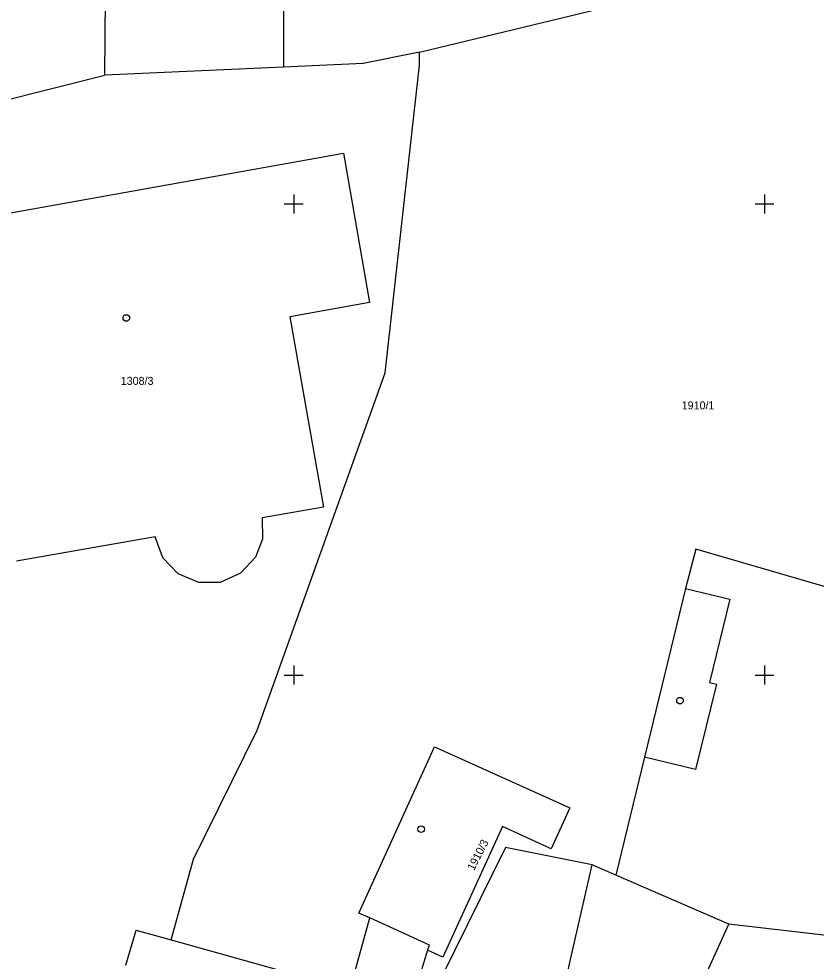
# Model space of a CAD drawing. Extents: x -702257 to -701487, y -1009871 to -1008841.
# Drawn here: x -701789.6 to -701747.3, y -1009140.2 to -1009090.2 of the extents above; entities that cross this region are included whole.
import ezdxf

# ---------------------------------------------------------------- set-up
doc = ezdxf.new("R2010")
doc.units = 0
for name, color, linetype in [('Z_hektometricka_sit', 7, 'Continuous'), ('Z_katastr_cisla_pozemkova', 7, 'Continuous'), ('Z_katastr_cisla_stavebni', 7, 'Continuous'), ('Z_katastr_hranice', 7, 'Continuous'), ('Z_katastr_vnitrni_kresba', 7, 'Continuous'), ('Z_katastr_znacky_budov', 7, 'Continuous')]:
    doc.layers.add(name, color=color, linetype=linetype)

msp = doc.modelspace()

# ---------------------------------------------------------------- linework, layer by layer
at = {"layer": 'Z_hektometricka_sit'}
for p, q in [((-701775, -1009099.5), (-701775, -1009100.5)), ((-701775, -1009099.5), (-701775, -1009100.5)), ((-701750, -1009099.5), (-701750, -1009100.5)), ((-701750, -1009099.5), (-701750, -1009100.5)), ((-701775.5, -1009100), (-701774.5, -1009100)), ((-701775.5, -1009100), (-701774.5, -1009100)), ((-701750.5, -1009100), (-701749.5, -1009100)), ((-701750.5, -1009100), (-701749.5, -1009100)), ((-701775, -1009124.5), (-701775, -1009125.5)), ((-701775, -1009124.5), (-701775, -1009125.5)), ((-701750, -1009124.5), (-701750, -1009125.5)), ((-701750, -1009124.5), (-701750, -1009125.5)), ((-701775.5, -1009125), (-701774.5, -1009125)), ((-701775.5, -1009125), (-701774.5, -1009125)), ((-701750.5, -1009125), (-701749.5, -1009125)), ((-701750.5, -1009125), (-701749.5, -1009125))]:
    msp.add_line(p, q, dxfattribs=at)
at = {"layer": 'Z_katastr_hranice'}
for p, q in [((-701785.02, -1009093.17), (-701784.84, -1009059.69)), ((-701768.31, -1009091.95), (-701747.59, -1009086.92)), ((-701768.31, -1009091.95), (-701771.31, -1009092.55)), ((-701768.32, -1009092.63), (-701768.31, -1009091.95)), ((-701775.54, -1009092.74), (-701785.02, -1009093.17)), ((-701771.31, -1009092.55), (-701775.54, -1009092.74)), ((-701770.14, -1009108.96), (-701768.32, -1009092.63)), ((-701823.65, -1009102.78), (-701785.02, -1009093.17)), ((-701796.26, -1009101.57), (-701772.35, -1009097.31)), ((-701772.35, -1009097.31), (-701770.98, -1009105.22)), ((-701770.98, -1009105.22), (-701775.21, -1009105.99)), ((-701775.21, -1009105.99), (-701773.41, -1009116.09)), ((-701776.94, -1009127.92), (-701770.14, -1009108.96)), ((-701773.41, -1009116.09), (-701776.67, -1009116.66)), ((-701776.67, -1009116.66), (-701776.66, -1009117.79)), ((-701782.36, -1009117.66), (-701789.72, -1009118.95)), ((-701781.95, -1009118.78), (-701782.36, -1009117.66)), ((-701776.66, -1009117.79), (-701777.02, -1009118.74)), ((-701753.64, -1009118.32), (-701754.19, -1009120.4)), ((-701746.28, -1009120.46), (-701753.64, -1009118.32)), ((-701781.14, -1009119.63), (-701781.95, -1009118.78)), ((-701777.02, -1009118.74), (-701777.83, -1009119.6)), ((-701780.03, -1009120.08), (-701781.14, -1009119.63)), ((-701777.83, -1009119.6), (-701778.9, -1009120.08)), ((-701778.9, -1009120.08), (-701780.03, -1009120.08)), ((-701754.19, -1009120.4), (-701756.37, -1009129.36)), ((-701780.32, -1009134.77), (-701776.94, -1009127.92)), ((-701771.54, -1009137.63), (-701767.53, -1009128.81)), ((-701767.53, -1009128.81), (-701760.33, -1009132.04)), ((-701756.37, -1009129.36), (-701757.9, -1009135.62)), ((-701760.33, -1009132.04), (-701761.32, -1009134.22)), ((-701763.92, -1009133.03), (-701767.08, -1009139.98)), ((-701761.32, -1009134.22), (-701763.92, -1009133.03)), ((-701763.75, -1009134.16), (-701767.14, -1009141)), ((-701759.15, -1009135.07), (-701763.75, -1009134.16)), ((-701781.51, -1009139.06), (-701780.32, -1009134.77)), ((-701763.85, -1009155.65), (-701759.15, -1009135.07)), ((-701757.9, -1009135.62), (-701759.15, -1009135.07)), ((-701751.9, -1009138.22), (-701757.9, -1009135.62)), ((-701772.01, -1009141.7), (-701770.96, -1009137.89)), ((-701770.96, -1009137.89), (-701771.54, -1009137.63)), ((-701767.78, -1009139.34), (-701770.96, -1009137.89)), ((-701756.21, -1009147.68), (-701751.9, -1009138.22)), ((-701740.23, -1009139.59), (-701751.9, -1009138.22)), ((-701783.91, -1009140.39), (-701783.37, -1009138.54)), ((-701783.37, -1009138.54), (-701781.51, -1009139.06)), ((-701781.51, -1009139.06), (-701772.01, -1009141.7)), ((-701767.9, -1009139.61), (-701767.78, -1009139.34)), ((-701767.9, -1009139.61), (-701771.81, -1009152.6)), ((-701767.08, -1009139.98), (-701767.9, -1009139.61))]:
    msp.add_line(p, q, dxfattribs=at)
at = {"layer": 'Z_katastr_vnitrni_kresba'}
for p, q in [((-701775.48, -1009060.69), (-701775.54, -1009092.74)), ((-701754.19, -1009120.4), (-701751.84, -1009120.97)), ((-701751.84, -1009120.97), (-701752.92, -1009125.4)), ((-701752.92, -1009125.4), (-701752.55, -1009125.49)), ((-701752.55, -1009125.49), (-701753.66, -1009130.02)), ((-701753.66, -1009130.02), (-701756.37, -1009129.36))]:
    msp.add_line(p, q, dxfattribs=at)
at = {"layer": 'Z_katastr_znacky_budov'}
for centre in [(-701783.887, -1009106.049), (-701754.487, -1009126.359), (-701768.227, -1009133.179)]:
    msp.add_circle(centre, 0.175, dxfattribs=at)

# ---------------------------------------------------------------- texts
at = {"layer": 'Z_katastr_cisla_pozemkova'}
msp.add_text('1910/1', height=0.425, dxfattribs=at).set_placement((-701754.396, -1009110.9))
at = {"layer": 'Z_katastr_cisla_stavebni'}
msp.add_text('1308/3', height=0.425, dxfattribs=at).set_placement((-701784.183, -1009109.6))
msp.add_text('1910/3', height=0.425, rotation=63, dxfattribs=at).set_placement((-701765.428, -1009135.415))

doc.saveas('drawing.dxf')
